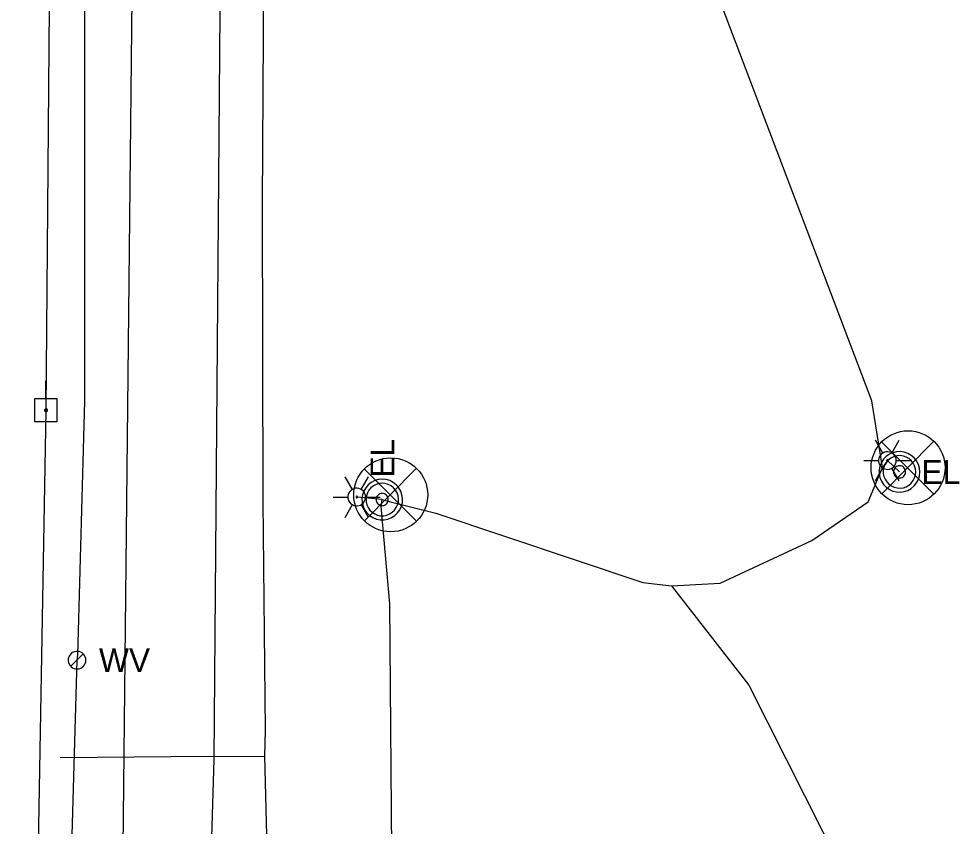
# Model space of a CAD drawing. Extents: x 600849 to 606371, y 330010 to 403088.
# Drawn here: x 601956 to 602108.7, y 357635.1 to 357766.1 of the extents above; entities that cross this region are included whole.
import ezdxf

# ---------------------------------------------------------------- set-up
doc = ezdxf.new("R2010")
doc.units = 0
for name, color, linetype in [('E_LTG', 7, 'Continuous'), ('E_LTG_CID', 7, 'Continuous'), ('E_SIG', 7, 'Continuous'), ('E_UTL_E', 7, 'Continuous'), ('E_UTL_E_UG', 7, 'Continuous'), ('E_UTL_EPowerPole', 7, 'Continuous'), ('E_UTL_G_UG', 7, 'Continuous'), ('E_UTL_Overhead', 7, 'Continuous'), ('E_UTL_SAN_UG', 7, 'Continuous'), ('E_UTL_T_UG', 7, 'Continuous'), ('E_UTL_W', 7, 'Continuous'), ('E_UTL_W_UG', 7, 'Continuous')]:
    doc.layers.add(name, color=color, linetype=linetype)

msp = doc.modelspace()

# ---------------------------------------------------------------- linework, layer by layer
at = {"layer": 'E_LTG'}
for points in [[(602096.3, 357695.65), (602095.11, 357697.71)], [(602097.73, 357695.65), (602098.92, 357697.71)], [(602098.44, 357694.41), (602098.42, 357694.69), (602098.34, 357694.95), (602098.22, 357695.19), (602098.05, 357695.4), (602097.84, 357695.58), (602097.61, 357695.71), (602097.35, 357695.8), (602097.08, 357695.84), (602096.81, 357695.83), (602096.55, 357695.77), (602096.3, 357695.65), (602096.08, 357695.49), (602095.89, 357695.3), (602095.75, 357695.07), (602095.64, 357694.82), (602095.59, 357694.55), (602095.59, 357694.28), (602095.64, 357694.01), (602095.75, 357693.76), (602095.89, 357693.53), (602096.08, 357693.33), (602096.3, 357693.18), (602096.55, 357693.06), (602096.81, 357693), (602097.08, 357692.99), (602097.35, 357693.03), (602097.61, 357693.11), (602097.84, 357693.25), (602098.05, 357693.43), (602098.22, 357693.64), (602098.34, 357693.88), (602098.42, 357694.14), (602098.44, 357694.41)], [(602098.44, 357694.41), (602098.42, 357694.69), (602098.34, 357694.95), (602098.22, 357695.19), (602098.05, 357695.4), (602097.84, 357695.58), (602097.61, 357695.71), (602097.35, 357695.8), (602097.08, 357695.84), (602096.81, 357695.83), (602096.55, 357695.77), (602096.3, 357695.65), (602096.08, 357695.49), (602095.89, 357695.3), (602095.75, 357695.07), (602095.64, 357694.82), (602095.59, 357694.55), (602095.59, 357694.28), (602095.64, 357694.01), (602095.75, 357693.76), (602095.89, 357693.53), (602096.08, 357693.33), (602096.3, 357693.18), (602096.55, 357693.06), (602096.81, 357693), (602097.08, 357692.99), (602097.35, 357693.03), (602097.61, 357693.11), (602097.84, 357693.25), (602098.05, 357693.43), (602098.22, 357693.64), (602098.34, 357693.88), (602098.42, 357694.14), (602098.44, 357694.41)], [(602098.44, 357694.41), (602098.42, 357694.69), (602098.34, 357694.95), (602098.22, 357695.19), (602098.05, 357695.4), (602097.84, 357695.58), (602097.61, 357695.71), (602097.35, 357695.8), (602097.08, 357695.84), (602096.81, 357695.83), (602096.55, 357695.77), (602096.3, 357695.65), (602096.08, 357695.49), (602095.89, 357695.3), (602095.75, 357695.07), (602095.64, 357694.82), (602095.59, 357694.55), (602095.59, 357694.28), (602095.64, 357694.01), (602095.75, 357693.76), (602095.89, 357693.53), (602096.08, 357693.33), (602096.3, 357693.18), (602096.55, 357693.06), (602096.81, 357693), (602097.08, 357692.99), (602097.35, 357693.03), (602097.61, 357693.11), (602097.84, 357693.25), (602098.05, 357693.43), (602098.22, 357693.64), (602098.34, 357693.88), (602098.42, 357694.14), (602098.44, 357694.41)], [(602093.21, 357694.41), (602095.59, 357694.41)], [(602097.13, 357694.41), (602097.13, 357694.44), (602097.13, 357694.46), (602097.12, 357694.48), (602097.1, 357694.5), (602097.08, 357694.51), (602097.07, 357694.52), (602097.04, 357694.53), (602097.02, 357694.53), (602097, 357694.53), (602096.98, 357694.53), (602096.96, 357694.52), (602096.94, 357694.5), (602096.92, 357694.49), (602096.91, 357694.47), (602096.9, 357694.45), (602096.9, 357694.43), (602096.9, 357694.4), (602096.9, 357694.38), (602096.91, 357694.36), (602096.92, 357694.34), (602096.94, 357694.32), (602096.96, 357694.31), (602096.98, 357694.3), (602097, 357694.3), (602097.02, 357694.3), (602097.04, 357694.3), (602097.07, 357694.31), (602097.08, 357694.32), (602097.1, 357694.33), (602097.12, 357694.35), (602097.13, 357694.37), (602097.13, 357694.39), (602097.13, 357694.41)], [(602098.44, 357694.41), (602100.83, 357694.41)], [(602095.11, 357691.11), (602096.3, 357693.18)], [(602098.92, 357691.11), (602097.73, 357693.18)], [(602010.16, 357689.74), (602008.97, 357691.8)], [(602011.59, 357689.74), (602012.78, 357691.8)], [(602012.3, 357688.5), (602012.28, 357688.78), (602012.2, 357689.04), (602012.08, 357689.28), (602011.91, 357689.49), (602011.7, 357689.67), (602011.47, 357689.8), (602011.21, 357689.89), (602010.94, 357689.93), (602010.67, 357689.92), (602010.41, 357689.86), (602010.16, 357689.74), (602009.94, 357689.58), (602009.75, 357689.39), (602009.61, 357689.16), (602009.5, 357688.91), (602009.45, 357688.64), (602009.45, 357688.37), (602009.5, 357688.1), (602009.61, 357687.85), (602009.75, 357687.62), (602009.94, 357687.42), (602010.16, 357687.27), (602010.41, 357687.15), (602010.67, 357687.09), (602010.94, 357687.08), (602011.21, 357687.12), (602011.47, 357687.2), (602011.7, 357687.34), (602011.91, 357687.52), (602012.08, 357687.73), (602012.2, 357687.97), (602012.28, 357688.23), (602012.3, 357688.5)], [(602012.3, 357688.5), (602012.28, 357688.78), (602012.2, 357689.04), (602012.08, 357689.28), (602011.91, 357689.49), (602011.7, 357689.67), (602011.47, 357689.8), (602011.21, 357689.89), (602010.94, 357689.93), (602010.67, 357689.92), (602010.41, 357689.86), (602010.16, 357689.74), (602009.94, 357689.58), (602009.75, 357689.39), (602009.61, 357689.16), (602009.5, 357688.91), (602009.45, 357688.64), (602009.45, 357688.37), (602009.5, 357688.1), (602009.61, 357687.85), (602009.75, 357687.62), (602009.94, 357687.42), (602010.16, 357687.27), (602010.41, 357687.15), (602010.67, 357687.09), (602010.94, 357687.08), (602011.21, 357687.12), (602011.47, 357687.2), (602011.7, 357687.34), (602011.91, 357687.52), (602012.08, 357687.73), (602012.2, 357687.97), (602012.28, 357688.23), (602012.3, 357688.5)], [(602012.3, 357688.5), (602012.28, 357688.78), (602012.2, 357689.04), (602012.08, 357689.28), (602011.91, 357689.49), (602011.7, 357689.67), (602011.47, 357689.8), (602011.21, 357689.89), (602010.94, 357689.93), (602010.67, 357689.92), (602010.41, 357689.86), (602010.16, 357689.74), (602009.94, 357689.58), (602009.75, 357689.39), (602009.61, 357689.16), (602009.5, 357688.91), (602009.45, 357688.64), (602009.45, 357688.37), (602009.5, 357688.1), (602009.61, 357687.85), (602009.75, 357687.62), (602009.94, 357687.42), (602010.16, 357687.27), (602010.41, 357687.15), (602010.67, 357687.09), (602010.94, 357687.08), (602011.21, 357687.12), (602011.47, 357687.2), (602011.7, 357687.34), (602011.91, 357687.52), (602012.08, 357687.73), (602012.2, 357687.97), (602012.28, 357688.23), (602012.3, 357688.5)], [(602007.07, 357688.5), (602009.45, 357688.5)], [(602011, 357688.5), (602010.99, 357688.53), (602010.99, 357688.55), (602010.98, 357688.57), (602010.96, 357688.59), (602010.95, 357688.6), (602010.93, 357688.61), (602010.9, 357688.62), (602010.88, 357688.62), (602010.86, 357688.62), (602010.84, 357688.62), (602010.82, 357688.61), (602010.8, 357688.59), (602010.78, 357688.58), (602010.77, 357688.56), (602010.76, 357688.54), (602010.76, 357688.52), (602010.76, 357688.49), (602010.76, 357688.47), (602010.77, 357688.45), (602010.78, 357688.43), (602010.8, 357688.41), (602010.82, 357688.4), (602010.84, 357688.39), (602010.86, 357688.39), (602010.88, 357688.39), (602010.9, 357688.39), (602010.93, 357688.4), (602010.95, 357688.41), (602010.96, 357688.42), (602010.98, 357688.44), (602010.99, 357688.46), (602010.99, 357688.48), (602011, 357688.5)], [(602012.3, 357688.5), (602014.69, 357688.5)], [(602008.97, 357685.2), (602010.16, 357687.27)], [(602012.78, 357685.2), (602011.59, 357687.27)]]:
    msp.add_lwpolyline(points, dxfattribs=at)
at = {"layer": 'E_LTG_CID'}
for points in [[(602061.96, 357674.11), (602069.87, 357674.52), (602084.73, 357681.44), (602093.92, 357687.73), (602096.24, 357693.29), (602094.51, 357704.11), (602052.67, 357814.36), (602040.8, 357867.88), (602040.59, 357869.12), (602040.44, 357870.23), (602037.24, 357895.08), (602023.47, 358008.17), (602018.96, 358035.01), (602018.89, 358035.91), (602019.35, 358049.28), (602019.33, 358050.04), (602019.18, 358050.83), (602018.44, 358056.61), (602017.68, 358150.12), (602026.14, 358228.54), (602026.58, 358230.4), (602029.68, 358261.02), (602031.22, 358372.23)], [(602017.1, 357564.12), (602016.23, 357671.18), (602014.86, 357686.94), (602015.02, 357688.09), (602016.16, 357687.79), (602023.71, 357685.86), (602057.31, 357674.64), (602061.96, 357674.11), (602074.52, 357657.96), (602089.59, 357628.13)]]:
    msp.add_lwpolyline(points, dxfattribs=at)
at = {"layer": 'E_SIG'}
for points in [[(602104.49, 357697.51), (602096.11, 357689.04)], [(602096.11, 357697.42), (602104.57, 357688.96)], [(602020.5, 357693.11), (602012.12, 357684.64)], [(602012.12, 357693.02), (602020.58, 357684.56)]]:
    msp.add_lwpolyline(points, dxfattribs=at)
for centre in [(602100.38, 357693.26), (602016.39, 357688.86)]:
    msp.add_circle(centre, 6, dxfattribs=at)
at = {"layer": 'E_UTL_E'}
for points in [[(602102.29, 357692.59), (602102.23, 357693.21), (602102.05, 357693.81), (602101.76, 357694.37), (602101.38, 357694.86), (602100.9, 357695.27), (602100.36, 357695.59), (602099.77, 357695.79), (602099.14, 357695.88), (602098.52, 357695.85), (602097.91, 357695.7), (602097.34, 357695.44), (602096.83, 357695.08), (602096.39, 357694.63), (602096.05, 357694.1), (602095.82, 357693.52), (602095.7, 357692.9), (602095.7, 357692.27), (602095.82, 357691.66), (602096.05, 357691.07), (602096.39, 357690.55), (602096.83, 357690.09), (602097.34, 357689.73), (602097.91, 357689.47), (602098.52, 357689.32), (602099.14, 357689.29), (602099.77, 357689.38), (602100.36, 357689.58), (602100.9, 357689.9), (602101.38, 357690.31), (602101.76, 357690.8), (602102.05, 357691.36), (602102.23, 357691.96), (602102.29, 357692.59)], [(602102.29, 357692.59), (602102.23, 357693.21), (602102.05, 357693.81), (602101.76, 357694.37), (602101.38, 357694.86), (602100.9, 357695.27), (602100.36, 357695.59), (602099.77, 357695.79), (602099.14, 357695.88), (602098.52, 357695.85), (602097.91, 357695.7), (602097.34, 357695.44), (602096.83, 357695.08), (602096.39, 357694.63), (602096.05, 357694.1), (602095.82, 357693.52), (602095.7, 357692.9), (602095.7, 357692.27), (602095.82, 357691.66), (602096.05, 357691.07), (602096.39, 357690.55), (602096.83, 357690.09), (602097.34, 357689.73), (602097.91, 357689.47), (602098.52, 357689.32), (602099.14, 357689.29), (602099.77, 357689.38), (602100.36, 357689.58), (602100.9, 357689.9), (602101.38, 357690.31), (602101.76, 357690.8), (602102.05, 357691.36), (602102.23, 357691.96), (602102.29, 357692.59)], [(602101.63, 357692.59), (602101.58, 357693.09), (602101.44, 357693.57), (602101.21, 357694.01), (602100.9, 357694.41), (602100.52, 357694.74), (602100.08, 357694.99), (602099.61, 357695.15), (602099.11, 357695.22), (602098.61, 357695.2), (602098.12, 357695.08), (602097.67, 357694.87), (602097.26, 357694.58), (602096.91, 357694.22), (602096.64, 357693.8), (602096.45, 357693.33), (602096.36, 357692.84), (602096.36, 357692.33), (602096.45, 357691.84), (602096.64, 357691.38), (602096.91, 357690.95), (602097.26, 357690.59), (602097.67, 357690.3), (602098.12, 357690.09), (602098.61, 357689.97), (602099.11, 357689.95), (602099.61, 357690.02), (602100.08, 357690.18), (602100.52, 357690.44), (602100.9, 357690.76), (602101.21, 357691.16), (602101.44, 357691.6), (602101.58, 357692.09), (602101.63, 357692.59)], [(602101.63, 357692.59), (602101.58, 357693.09), (602101.44, 357693.57), (602101.21, 357694.01), (602100.9, 357694.41), (602100.52, 357694.74), (602100.08, 357694.99), (602099.61, 357695.15), (602099.11, 357695.22), (602098.61, 357695.2), (602098.12, 357695.08), (602097.67, 357694.87), (602097.26, 357694.58), (602096.91, 357694.22), (602096.64, 357693.8), (602096.45, 357693.33), (602096.36, 357692.84), (602096.36, 357692.33), (602096.45, 357691.84), (602096.64, 357691.38), (602096.91, 357690.95), (602097.26, 357690.59), (602097.67, 357690.3), (602098.12, 357690.09), (602098.61, 357689.97), (602099.11, 357689.95), (602099.61, 357690.02), (602100.08, 357690.18), (602100.52, 357690.44), (602100.9, 357690.76), (602101.21, 357691.16), (602101.44, 357691.6), (602101.58, 357692.09), (602101.63, 357692.59)], [(602099.98, 357692.59), (602099.96, 357692.77), (602099.91, 357692.95), (602099.82, 357693.12), (602099.7, 357693.27), (602099.56, 357693.39), (602099.4, 357693.49), (602099.22, 357693.55), (602099.03, 357693.57), (602098.85, 357693.57), (602098.66, 357693.52), (602098.49, 357693.44), (602098.34, 357693.33), (602098.21, 357693.2), (602098.11, 357693.04), (602098.04, 357692.86), (602098, 357692.68), (602098, 357692.49), (602098.04, 357692.31), (602098.11, 357692.13), (602098.21, 357691.97), (602098.34, 357691.84), (602098.49, 357691.73), (602098.66, 357691.65), (602098.85, 357691.61), (602099.03, 357691.6), (602099.22, 357691.62), (602099.4, 357691.69), (602099.56, 357691.78), (602099.7, 357691.9), (602099.82, 357692.05), (602099.91, 357692.22), (602099.96, 357692.4), (602099.98, 357692.59)], [(602099.98, 357692.59), (602099.96, 357692.77), (602099.91, 357692.95), (602099.82, 357693.12), (602099.7, 357693.27), (602099.56, 357693.39), (602099.4, 357693.49), (602099.22, 357693.55), (602099.03, 357693.57), (602098.85, 357693.57), (602098.66, 357693.52), (602098.49, 357693.44), (602098.34, 357693.33), (602098.21, 357693.2), (602098.11, 357693.04), (602098.04, 357692.86), (602098, 357692.68), (602098, 357692.49), (602098.04, 357692.31), (602098.11, 357692.13), (602098.21, 357691.97), (602098.34, 357691.84), (602098.49, 357691.73), (602098.66, 357691.65), (602098.85, 357691.61), (602099.03, 357691.6), (602099.22, 357691.62), (602099.4, 357691.69), (602099.56, 357691.78), (602099.7, 357691.9), (602099.82, 357692.05), (602099.91, 357692.22), (602099.96, 357692.4), (602099.98, 357692.59)], [(602015.01, 357691.4), (602014.39, 357691.34), (602013.79, 357691.16), (602013.23, 357690.87), (602012.74, 357690.48), (602012.33, 357690.01), (602012.01, 357689.47), (602011.81, 357688.87), (602011.72, 357688.25), (602011.75, 357687.63), (602011.9, 357687.02), (602012.16, 357686.45), (602012.52, 357685.94), (602012.97, 357685.5), (602013.5, 357685.16), (602014.09, 357684.93), (602014.7, 357684.81), (602015.33, 357684.81), (602015.94, 357684.93), (602016.53, 357685.16), (602017.05, 357685.5), (602017.51, 357685.94), (602017.87, 357686.45), (602018.13, 357687.02), (602018.28, 357687.63), (602018.31, 357688.25), (602018.22, 357688.87), (602018.02, 357689.47), (602017.7, 357690.01), (602017.29, 357690.48), (602016.8, 357690.87), (602016.24, 357691.16), (602015.64, 357691.34), (602015.01, 357691.4)], [(602015.01, 357691.4), (602014.39, 357691.34), (602013.79, 357691.16), (602013.23, 357690.87), (602012.74, 357690.48), (602012.33, 357690.01), (602012.01, 357689.47), (602011.81, 357688.87), (602011.72, 357688.25), (602011.75, 357687.63), (602011.9, 357687.02), (602012.16, 357686.45), (602012.52, 357685.94), (602012.97, 357685.5), (602013.5, 357685.16), (602014.09, 357684.93), (602014.7, 357684.81), (602015.33, 357684.81), (602015.94, 357684.93), (602016.53, 357685.16), (602017.05, 357685.5), (602017.51, 357685.94), (602017.87, 357686.45), (602018.13, 357687.02), (602018.28, 357687.63), (602018.31, 357688.25), (602018.22, 357688.87), (602018.02, 357689.47), (602017.7, 357690.01), (602017.29, 357690.48), (602016.8, 357690.87), (602016.24, 357691.16), (602015.64, 357691.34), (602015.01, 357691.4)], [(602015.01, 357690.74), (602014.52, 357690.69), (602014.03, 357690.55), (602013.59, 357690.32), (602013.19, 357690.01), (602012.86, 357689.63), (602012.61, 357689.19), (602012.45, 357688.72), (602012.38, 357688.22), (602012.4, 357687.72), (602012.52, 357687.23), (602012.73, 357686.78), (602013.02, 357686.37), (602013.38, 357686.02), (602013.81, 357685.75), (602014.27, 357685.56), (602014.76, 357685.47), (602015.27, 357685.47), (602015.76, 357685.56), (602016.22, 357685.75), (602016.65, 357686.02), (602017.01, 357686.37), (602017.3, 357686.78), (602017.51, 357687.23), (602017.63, 357687.72), (602017.65, 357688.22), (602017.58, 357688.72), (602017.42, 357689.19), (602017.17, 357689.63), (602016.84, 357690.01), (602016.44, 357690.32), (602016, 357690.55), (602015.51, 357690.69), (602015.01, 357690.74)], [(602015.01, 357690.74), (602014.52, 357690.69), (602014.03, 357690.55), (602013.59, 357690.32), (602013.19, 357690.01), (602012.86, 357689.63), (602012.61, 357689.19), (602012.45, 357688.72), (602012.38, 357688.22), (602012.4, 357687.72), (602012.52, 357687.23), (602012.73, 357686.78), (602013.02, 357686.37), (602013.38, 357686.02), (602013.81, 357685.75), (602014.27, 357685.56), (602014.76, 357685.47), (602015.27, 357685.47), (602015.76, 357685.56), (602016.22, 357685.75), (602016.65, 357686.02), (602017.01, 357686.37), (602017.3, 357686.78), (602017.51, 357687.23), (602017.63, 357687.72), (602017.65, 357688.22), (602017.58, 357688.72), (602017.42, 357689.19), (602017.17, 357689.63), (602016.84, 357690.01), (602016.44, 357690.32), (602016, 357690.55), (602015.51, 357690.69), (602015.01, 357690.74)], [(602015.01, 357689.09), (602014.83, 357689.07), (602014.65, 357689.02), (602014.48, 357688.93), (602014.33, 357688.81), (602014.21, 357688.67), (602014.11, 357688.51), (602014.05, 357688.33), (602014.03, 357688.14), (602014.03, 357687.96), (602014.08, 357687.77), (602014.16, 357687.6), (602014.27, 357687.45), (602014.4, 357687.32), (602014.56, 357687.22), (602014.74, 357687.15), (602014.92, 357687.11), (602015.11, 357687.11), (602015.29, 357687.15), (602015.47, 357687.22), (602015.63, 357687.32), (602015.76, 357687.45), (602015.87, 357687.6), (602015.95, 357687.77), (602015.99, 357687.96), (602016, 357688.14), (602015.98, 357688.33), (602015.92, 357688.51), (602015.82, 357688.67), (602015.7, 357688.81), (602015.55, 357688.93), (602015.38, 357689.02), (602015.2, 357689.07), (602015.01, 357689.09)], [(602015.01, 357689.09), (602014.83, 357689.07), (602014.65, 357689.02), (602014.48, 357688.93), (602014.33, 357688.81), (602014.21, 357688.67), (602014.11, 357688.51), (602014.05, 357688.33), (602014.03, 357688.14), (602014.03, 357687.96), (602014.08, 357687.77), (602014.16, 357687.6), (602014.27, 357687.45), (602014.4, 357687.32), (602014.56, 357687.22), (602014.74, 357687.15), (602014.92, 357687.11), (602015.11, 357687.11), (602015.29, 357687.15), (602015.47, 357687.22), (602015.63, 357687.32), (602015.76, 357687.45), (602015.87, 357687.6), (602015.95, 357687.77), (602015.99, 357687.96), (602016, 357688.14), (602015.98, 357688.33), (602015.92, 357688.51), (602015.82, 357688.67), (602015.7, 357688.81), (602015.55, 357688.93), (602015.38, 357689.02), (602015.2, 357689.07), (602015.01, 357689.09)]]:
    msp.add_lwpolyline(points, dxfattribs=at)
at = {"layer": 'E_UTL_E_UG'}
for points in [[(602098.99, 357692.58), (602097.02, 357694.41), (602096.24, 357693.29)], [(602015.02, 357688.09), (602010.88, 357688.5)]]:
    msp.add_lwpolyline(points, dxfattribs=at)
at = {"layer": 'E_UTL_EPowerPole'}
for points in [[(601960.4, 357704.43), (601960.4, 357707.34)], [(601962.25, 357704.43), (601958.56, 357704.43)], [(601958.56, 357704.43), (601958.56, 357700.74)], [(601962.25, 357700.74), (601962.25, 357704.43)], [(601960.67, 357702.58), (601960.67, 357702.63), (601960.66, 357702.67), (601960.64, 357702.71), (601960.61, 357702.75), (601960.57, 357702.78), (601960.54, 357702.8), (601960.49, 357702.82), (601960.45, 357702.82), (601960.4, 357702.82), (601960.36, 357702.81), (601960.32, 357702.79), (601960.28, 357702.76), (601960.25, 357702.73), (601960.22, 357702.69), (601960.21, 357702.65), (601960.2, 357702.61), (601960.2, 357702.56), (601960.21, 357702.52), (601960.22, 357702.48), (601960.25, 357702.44), (601960.28, 357702.4), (601960.32, 357702.38), (601960.36, 357702.36), (601960.4, 357702.35), (601960.45, 357702.35), (601960.49, 357702.35), (601960.54, 357702.37), (601960.57, 357702.39), (601960.61, 357702.42), (601960.64, 357702.46), (601960.66, 357702.5), (601960.67, 357702.54), (601960.67, 357702.58)], [(601958.56, 357700.74), (601962.25, 357700.74)]]:
    msp.add_lwpolyline(points, dxfattribs=at)
at = {"layer": 'E_UTL_G_UG'}
for points in [[(601993.44, 357422.67), (601995.54, 357461.36), (601997.32, 357499.11), (601997.17, 357554.88), (601996.82, 357612.16), (601995.94, 357646.41), (601996.04, 357650.67), (601995.68, 357687.79), (601995.55, 357736.15), (601995.9, 357790.7), (601996.09, 357792.38), (601996.01, 357808.01), (601995.83, 357865.31), (601996.21, 357920.28)], [(601962.74, 357646.24), (601980.74, 357646.4), (601995.94, 357646.41)]]:
    msp.add_lwpolyline(points, dxfattribs=at)
at = {"layer": 'E_UTL_Overhead'}
msp.add_lwpolyline([(601956.05, 357297.31), (601956.02, 357419.23), (601957.75, 357549.11), (601960.44, 357702.58), (601963.02, 358010.51), (601965.3, 358142.36), (601966.98, 358349.71), (601973.66, 358787.78), (601976.75, 358958.92), (601977.97, 359111.94)], dxfattribs=at)
at = {"layer": 'E_UTL_SAN_UG'}
msp.add_line((601972.36, 357575.91), (601975.04, 357830.93), dxfattribs=at)
at = {"layer": 'E_UTL_T_UG'}
msp.add_lwpolyline([(601985.65, 357358.94), (601986.41, 357428.06), (601986.4, 357429.65), (601987.2, 357516.23), (601986.05, 357577.09), (601985.73, 357579.2), (601987.74, 357645.92), (601988.78, 357774.04), (601990.43, 357844.45), (601989.94, 357872.74), (601990.02, 357983.07), (601991.58, 358034.88), (601991.92, 358081.98), (601991.29, 358126.56), (601994.66, 358223.18), (601998.9, 358359.09), (602001.28, 358506.91), (602006.48, 358656.57), (602005.15, 358789.69), (602005.22, 358791.32), (602005.47, 358807.7), (602007.51, 358972.14), (602009.77, 359124.48)], dxfattribs=at)
at = {"layer": 'E_UTL_W'}
for points in [[(601966.89, 357662.02), (601966.87, 357662.29), (601966.79, 357662.55), (601966.67, 357662.8), (601966.5, 357663.01), (601966.29, 357663.19), (601966.06, 357663.32), (601965.8, 357663.41), (601965.53, 357663.45), (601965.26, 357663.44), (601965, 357663.37), (601964.75, 357663.26), (601964.53, 357663.1), (601964.35, 357662.91), (601964.2, 357662.68), (601964.1, 357662.43), (601964.05, 357662.16), (601964.05, 357661.89), (601964.1, 357661.62), (601964.2, 357661.37), (601964.35, 357661.14), (601964.53, 357660.95), (601964.75, 357660.79), (601965, 357660.68), (601965.26, 357660.61), (601965.53, 357660.6), (601965.8, 357660.64), (601966.06, 357660.73), (601966.29, 357660.86), (601966.5, 357661.04), (601966.67, 357661.25), (601966.79, 357661.49), (601966.87, 357661.75), (601966.89, 357662.02)], [(601964.46, 357661.02), (601966.47, 357663.03)]]:
    msp.add_lwpolyline(points, dxfattribs=at)
at = {"layer": 'E_UTL_W_UG'}
msp.add_lwpolyline([(601980.64, 357367.3), (601963.32, 357586.34), (601965.47, 357662.02), (601965.6, 357662.85), (601966.75, 357704.07), (601966.78, 357846.41), (601969.31, 357966.81), (601970.11, 358076.54), (601970.5, 358078.4), (601972.82, 358079.89), (601973.57, 358079.94), (601981.29, 358081.61), (601983.08, 358132.58), (601973.37, 358188.71), (601971.44, 358225.1), (601966.61, 358241.77), (601962.53, 358256.35), (601960.49, 358303.63), (601962.51, 358433.21)], dxfattribs=at)

# ---------------------------------------------------------------- texts
at = {"layer": 'E_UTL_E'}
msp.add_text('EL', height=3.849, rotation=90, dxfattribs=at).set_placement((602016.96, 357691.66))
msp.add_text('EL', height=3.849, rotation=90, dxfattribs=at).set_placement((602016.96, 357691.66))
msp.add_text('EL', height=3.849, dxfattribs=at).set_placement((602102.55, 357690.64))
msp.add_text('EL', height=3.849, dxfattribs=at).set_placement((602102.55, 357690.64))
at = {"layer": 'E_UTL_W'}
msp.add_text('WV', height=3.85, dxfattribs=at).set_placement((601969.03, 357660.1))

doc.saveas('drawing.dxf')
